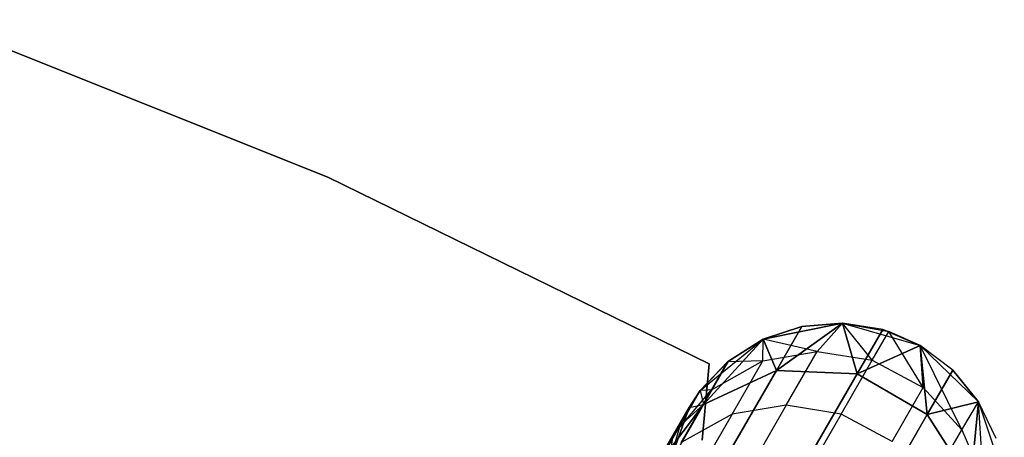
# Model space of a CAD drawing. Extents: x 0.3 to 7.1, y -3.38 to 3.38.
# Tile 387 of 394: x 4.86 to 5.45, y 2.89 to 3.14. Entities that reach past the tile are written whole.
import ezdxf

# ---------------------------------------------------------------- set-up
doc = ezdxf.new("R2010")
doc.units = 0
doc.header["$LTSCALE"] = 2.54
doc.layers.get('0').update_dxf_attribs({"linetype": 'CONTINUOUS'})

# ---------------------------------------------------------------- blocks, each defined once
blk = doc.blocks.new('SINGLES_B_BB_STL')
at = {"color": 0}
for p, q in [((5.04634, 3.04406, 1.7), (4.81336, 3.13705, 1.7)), ((4.81336, 3.13705, 1.9), (5.04634, 3.04406, 1.9)), ((4.81336, 3.13705, 1.9), (5.04634, 3.04406, 1.9)), ((5.04634, 3.04406, 1.7), (4.81336, 3.13705, 1.7)), ((5.27166, 2.93379, 1.7), (5.04634, 3.04406, 1.7)), ((5.04634, 3.04406, 1.7), (5.04634, 3.04406, 1.9)), ((5.04634, 3.04406, 1.9), (5.27166, 2.93379, 1.9)), ((5.04634, 3.04406, 1.7), (5.04634, 3.04406, 1.9)), ((5.04634, 3.04406, 1.9), (5.27166, 2.93379, 1.9)), ((5.27166, 2.93379, 1.7), (5.04634, 3.04406, 1.7)), ((5.30343, 2.94823, 1.7), (5.35033, 2.9578, 1.7)), ((5.35033, 2.9578, 16.96885), (5.30343, 2.94823, 39.09119)), ((5.30343, 2.94823, 39.09119), (5.35033, 2.9578, 39.09119)), ((5.35033, 2.9578, 16.96885), (5.30343, 2.94823, 39.09119)), ((5.30343, 2.94823, 1.7), (5.35033, 2.9578, 1.7)), ((5.30343, 2.94823, 39.09119), (5.35033, 2.9578, 39.09119)), ((5.3263, 2.95586, 16.96885), (5.30343, 2.94823, 39.09119)), ((5.3263, 2.95586, 16.96885), (5.30343, 2.94823, 39.09119)), ((5.3263, 2.95586, 16.96885), (5.30343, 2.94823, 16.96885)), ((5.3263, 2.95586, 16.96885), (5.30343, 2.94823, 16.96885)), ((5.3263, 2.95586, 11.29242), (5.30343, 2.94823, 11.29242)), ((5.30343, 2.94823, 1.7), (5.3263, 2.95586, 11.29242)), ((5.3263, 2.95586, 11.29242), (5.30343, 2.94823, 11.29242)), ((5.30343, 2.94823, 1.7), (5.3263, 2.95586, 11.29242)), ((5.35033, 2.9578, 16.96885), (5.31128, 2.92986, 16.54461)), ((5.35033, 2.9578, 16.96885), (5.31128, 2.92986, 16.54461)), ((5.31128, 2.92986, 11.71666), (5.35033, 2.9578, 11.29242)), ((5.31128, 2.92986, 11.71666), (5.35033, 2.9578, 11.29242)), ((5.3263, 2.95586, 16.96885), (5.31128, 2.92986, 16.54461)), ((5.3263, 2.95586, 16.96885), (5.31128, 2.92986, 16.54461)), ((5.31128, 2.92986, 11.71666), (5.3263, 2.95586, 11.29242)), ((5.31128, 2.92986, 11.71666), (5.3263, 2.95586, 11.29242)), ((5.35033, 2.9578, 16.96885), (5.3263, 2.95586, 16.96885)), ((5.35033, 2.9578, 16.96885), (5.3263, 2.95586, 16.96885)), ((5.35033, 2.9578, 11.29242), (5.3263, 2.95586, 11.29242)), ((5.3263, 2.95586, 11.29242), (5.35033, 2.9578, 1.7)), ((5.3263, 2.95586, 11.29242), (5.35033, 2.9578, 1.7)), ((5.35033, 2.9578, 11.29242), (5.3263, 2.95586, 11.29242)), ((5.33546, 2.94105, 39.42335), (5.35033, 2.9578, 39.09119)), ((5.33546, 2.94105, 39.42335), (5.35033, 2.9578, 39.09119)), ((5.35033, 2.9578, 1.7), (5.3963, 2.94449, 1.7)), ((5.37412, 2.95394, 16.96885), (5.35033, 2.9578, 39.09119)), ((5.35033, 2.9578, 39.09119), (5.37766, 2.95284, 39.09119)), ((5.37412, 2.95394, 16.96885), (5.35033, 2.9578, 39.09119)), ((5.37412, 2.95394, 16.96885), (5.35033, 2.9578, 16.96885)), ((5.35033, 2.9578, 16.96885), (5.35033, 2.9578, 39.09119)), ((5.35033, 2.9578, 16.96885), (5.35033, 2.9578, 39.09119)), ((5.35033, 2.9578, 16.96885), (5.359, 2.92774, 16.54148)), ((5.37412, 2.95394, 16.96885), (5.35033, 2.9578, 16.96885)), ((5.35033, 2.9578, 16.96885), (5.359, 2.92774, 16.54148)), ((5.359, 2.92774, 11.71979), (5.35033, 2.9578, 11.29242)), ((5.359, 2.92774, 11.71979), (5.35033, 2.9578, 11.29242)), ((5.37412, 2.95394, 11.29242), (5.35033, 2.9578, 11.29242)), ((5.35033, 2.9578, 11.29242), (5.35033, 2.9578, 1.7)), ((5.35033, 2.9578, 11.29242), (5.35033, 2.9578, 1.7)), ((5.35033, 2.9578, 11.29242), (5.3963, 2.94449, 1.7)), ((5.35033, 2.9578, 1.7), (5.3963, 2.94449, 1.7)), ((5.37412, 2.95394, 11.29242), (5.35033, 2.9578, 11.29242)), ((5.35033, 2.9578, 11.29242), (5.3963, 2.94449, 1.7)), ((5.3679, 2.93594, 39.42473), (5.35033, 2.9578, 39.09119)), ((5.3679, 2.93594, 39.42473), (5.35033, 2.9578, 39.09119)), ((5.35033, 2.9578, 39.09119), (5.37766, 2.95284, 39.09119)), ((5.37412, 2.95394, 16.96885), (5.359, 2.92774, 16.54148)), ((5.37412, 2.95394, 16.96885), (5.359, 2.92774, 16.54148)), ((5.359, 2.92774, 11.71979), (5.37412, 2.95394, 11.29242)), ((5.359, 2.92774, 11.71979), (5.37412, 2.95394, 11.29242)), ((5.3679, 2.93594, 39.42473), (5.37766, 2.95284, 39.09119)), ((5.3679, 2.93594, 39.42473), (5.37766, 2.95284, 39.09119)), ((5.3963, 2.94449, 16.96885), (5.37412, 2.95394, 16.96885)), ((5.37412, 2.95394, 16.96885), (5.37766, 2.95284, 39.09119)), ((5.37412, 2.95394, 16.96885), (5.37766, 2.95284, 39.09119)), ((5.3963, 2.94449, 16.96885), (5.37412, 2.95394, 16.96885)), ((5.3963, 2.94449, 11.29242), (5.37412, 2.95394, 11.29242)), ((5.37412, 2.95394, 11.29242), (5.3963, 2.94449, 1.7)), ((5.37412, 2.95394, 11.29242), (5.3963, 2.94449, 1.7)), ((5.3963, 2.94449, 11.29242), (5.37412, 2.95394, 11.29242)), ((5.3963, 2.94449, 16.96885), (5.37766, 2.95284, 39.09119)), ((5.37766, 2.95284, 39.09119), (5.3963, 2.94449, 39.09119)), ((5.3963, 2.94449, 16.96885), (5.37766, 2.95284, 39.09119)), ((5.39809, 2.91979, 39.42486), (5.37766, 2.95284, 39.09119)), ((5.39809, 2.91979, 39.42486), (5.37766, 2.95284, 39.09119)), ((5.37766, 2.95284, 39.09119), (5.3963, 2.94449, 39.09119)), ((5.26635, 2.91796, 1.7), (5.30343, 2.94823, 1.7)), ((5.26635, 2.91796, 1.7), (5.30343, 2.94823, 1.7)), ((5.30343, 2.94823, 16.96885), (5.26824, 2.90968, 16.55016)), ((5.30343, 2.94823, 16.96885), (5.26824, 2.90968, 16.55016)), ((5.26824, 2.90968, 11.71111), (5.30343, 2.94823, 11.29242)), ((5.26824, 2.90968, 11.71111), (5.30343, 2.94823, 11.29242)), ((5.30343, 2.94823, 16.96885), (5.28251, 2.93489, 39.09119)), ((5.28251, 2.93489, 39.09119), (5.30343, 2.94823, 39.09119)), ((5.30343, 2.94823, 16.96885), (5.28251, 2.93489, 39.09119)), ((5.28251, 2.93489, 39.09119), (5.30343, 2.94823, 39.09119)), ((5.30343, 2.94823, 16.96885), (5.28305, 2.93534, 16.96885)), ((5.30343, 2.94823, 16.96885), (5.28305, 2.93534, 16.96885)), ((5.30343, 2.94823, 11.29242), (5.28305, 2.93534, 11.29242)), ((5.28305, 2.93534, 11.29242), (5.30343, 2.94823, 1.7)), ((5.28305, 2.93534, 11.29242), (5.30343, 2.94823, 1.7)), ((5.30343, 2.94823, 11.29242), (5.28305, 2.93534, 11.29242)), ((5.30334, 2.93547, 39.4209), (5.30343, 2.94823, 39.09119)), ((5.30334, 2.93547, 39.4209), (5.30343, 2.94823, 39.09119)), ((5.30343, 2.94823, 39.09119), (5.30343, 2.94823, 16.96885)), ((5.30343, 2.94823, 39.09119), (5.30343, 2.94823, 16.96885)), ((5.30343, 2.94823, 16.96885), (5.31128, 2.92986, 16.54461)), ((5.30343, 2.94823, 16.96885), (5.31128, 2.92986, 16.54461)), ((5.31128, 2.92986, 11.71666), (5.30343, 2.94823, 11.29242)), ((5.31128, 2.92986, 11.71666), (5.30343, 2.94823, 11.29242)), ((5.30343, 2.94823, 11.29242), (5.30343, 2.94823, 1.7)), ((5.30343, 2.94823, 11.29242), (5.30343, 2.94823, 1.7)), ((5.33546, 2.94105, 39.42335), (5.30343, 2.94823, 39.09119)), ((5.33546, 2.94105, 39.42335), (5.30343, 2.94823, 39.09119)), ((5.3963, 2.94449, 16.96885), (5.359, 2.92774, 16.54148)), ((5.3963, 2.94449, 16.96885), (5.359, 2.92774, 16.54148)), ((5.359, 2.92774, 11.71979), (5.3963, 2.94449, 11.29242)), ((5.359, 2.92774, 11.71979), (5.3963, 2.94449, 11.29242)), ((5.3963, 2.94449, 1.7), (5.43082, 2.91133, 1.7)), ((5.41557, 2.93, 16.96885), (5.3963, 2.94449, 39.09119)), ((5.3963, 2.94449, 39.09119), (5.43082, 2.91133, 39.09119)), ((5.41557, 2.93, 16.96885), (5.3963, 2.94449, 39.09119)), ((5.41557, 2.93, 16.96885), (5.3963, 2.94449, 16.96885)), ((5.3963, 2.94449, 16.96885), (5.3963, 2.94449, 39.09119)), ((5.3963, 2.94449, 16.96885), (5.3963, 2.94449, 39.09119)), ((5.3963, 2.94449, 16.96885), (5.40045, 2.90381, 16.54148)), ((5.41557, 2.93, 16.96885), (5.3963, 2.94449, 16.96885)), ((5.3963, 2.94449, 16.96885), (5.40045, 2.90381, 16.54148)), ((5.40045, 2.90381, 11.71979), (5.3963, 2.94449, 11.29242)), ((5.40045, 2.90381, 11.71979), (5.3963, 2.94449, 11.29242)), ((5.41557, 2.93, 11.29242), (5.3963, 2.94449, 11.29242)), ((5.3963, 2.94449, 11.29242), (5.3963, 2.94449, 1.7)), ((5.3963, 2.94449, 11.29242), (5.3963, 2.94449, 1.7)), ((5.3963, 2.94449, 11.29242), (5.43082, 2.91133, 1.7)), ((5.3963, 2.94449, 1.7), (5.43082, 2.91133, 1.7)), ((5.3963, 2.94449, 11.29242), (5.43082, 2.91133, 1.7)), ((5.41557, 2.93, 11.29242), (5.3963, 2.94449, 11.29242)), ((5.39809, 2.91979, 39.42486), (5.3963, 2.94449, 39.09119)), ((5.39809, 2.91979, 39.42486), (5.3963, 2.94449, 39.09119)), ((5.42089, 2.89481, 39.42366), (5.3963, 2.94449, 39.09119)), ((5.42089, 2.89481, 39.42366), (5.3963, 2.94449, 39.09119)), ((5.3963, 2.94449, 39.09119), (5.43082, 2.91133, 39.09119)), ((5.30334, 2.93547, 39.4209), (5.33546, 2.94105, 39.42335)), ((5.30334, 2.93547, 39.4209), (5.33546, 2.94105, 39.42335)), ((5.31716, 2.90934, 39.65411), (5.33546, 2.94105, 39.42335)), ((5.31716, 2.90934, 39.65411), (5.33546, 2.94105, 39.42335)), ((5.33546, 2.94105, 39.42335), (5.3679, 2.93594, 39.42473)), ((5.33546, 2.94105, 39.42335), (5.3679, 2.93594, 39.42473)), ((5.28305, 2.93534, 16.96885), (5.26635, 2.91796, 39.09119)), ((5.28305, 2.93534, 16.96885), (5.26635, 2.91796, 39.09119)), ((5.28305, 2.93534, 16.96885), (5.26635, 2.91796, 16.96885)), ((5.28305, 2.93534, 16.96885), (5.26635, 2.91796, 16.96885)), ((5.28305, 2.93534, 11.29242), (5.26635, 2.91796, 11.29242)), ((5.28305, 2.93534, 11.29242), (5.26635, 2.91796, 11.29242)), ((5.28305, 2.93534, 11.29242), (5.26635, 2.91796, 1.7)), ((5.28305, 2.93534, 11.29242), (5.26635, 2.91796, 1.7)), ((5.26635, 2.91796, 39.09119), (5.28251, 2.93489, 39.09119)), ((5.26635, 2.91796, 39.09119), (5.28251, 2.93489, 39.09119)), ((5.26745, 2.88872, 1.9), (5.27166, 2.93379, 1.9)), ((5.27166, 2.93379, 1.7), (5.26745, 2.88872, 1.7)), ((5.27166, 2.93379, 1.7), (5.26745, 2.88872, 1.7)), ((5.26745, 2.88872, 1.9), (5.27166, 2.93379, 1.9)), ((5.28305, 2.93534, 16.96885), (5.26824, 2.90968, 16.55016)), ((5.28305, 2.93534, 16.96885), (5.26824, 2.90968, 16.55016)), ((5.26824, 2.90968, 11.71111), (5.28305, 2.93534, 11.29242)), ((5.26824, 2.90968, 11.71111), (5.28305, 2.93534, 11.29242)), ((5.27166, 2.93379, 1.9), (5.27166, 2.93379, 1.7)), ((5.27166, 2.93379, 1.9), (5.27166, 2.93379, 1.7)), ((5.27297, 2.91837, 39.41739), (5.30334, 2.93547, 39.4209)), ((5.27297, 2.91837, 39.41739), (5.30334, 2.93547, 39.4209)), ((5.27297, 2.91837, 39.41739), (5.28251, 2.93489, 39.09119)), ((5.27297, 2.91837, 39.41739), (5.28251, 2.93489, 39.09119)), ((5.30334, 2.93547, 39.4209), (5.28251, 2.93489, 39.09119)), ((5.30334, 2.93547, 39.4209), (5.28251, 2.93489, 39.09119)), ((5.28305, 2.93534, 16.96885), (5.28251, 2.93489, 39.09119)), ((5.28305, 2.93534, 16.96885), (5.28251, 2.93489, 39.09119)), ((5.28517, 2.90399, 39.64996), (5.30334, 2.93547, 39.4209)), ((5.28517, 2.90399, 39.64996), (5.30334, 2.93547, 39.4209)), ((5.34952, 2.9041, 39.65645), (5.3679, 2.93594, 39.42473)), ((5.34952, 2.9041, 39.65645), (5.3679, 2.93594, 39.42473)), ((5.3679, 2.93594, 39.42473), (5.39809, 2.91979, 39.42486)), ((5.3679, 2.93594, 39.42473), (5.39809, 2.91979, 39.42486)), ((5.31128, 2.92986, 16.54461), (5.26655, 2.85238, 16.12883)), ((5.31128, 2.92986, 16.54461), (5.26655, 2.85238, 16.12883)), ((5.26655, 2.85238, 12.13244), (5.31128, 2.92986, 11.71666)), ((5.26655, 2.85238, 12.13244), (5.31128, 2.92986, 11.71666)), ((5.31128, 2.92986, 16.54461), (5.26824, 2.90968, 16.55016)), ((5.31128, 2.92986, 16.54461), (5.26824, 2.90968, 16.55016)), ((5.26824, 2.90968, 11.71111), (5.31128, 2.92986, 11.71666)), ((5.26824, 2.90968, 11.71111), (5.31128, 2.92986, 11.71666)), ((5.359, 2.92774, 16.54148), (5.31128, 2.92986, 16.54461)), ((5.359, 2.92774, 16.54148), (5.31128, 2.92986, 16.54461)), ((5.31128, 2.92986, 11.71666), (5.359, 2.92774, 11.71979)), ((5.31128, 2.92986, 11.71666), (5.359, 2.92774, 11.71979)), ((5.359, 2.92774, 16.54148), (5.31393, 2.84969, 16.12262)), ((5.359, 2.92774, 16.54148), (5.31393, 2.84969, 16.12262)), ((5.31393, 2.84969, 12.13865), (5.359, 2.92774, 11.71979)), ((5.31393, 2.84969, 12.13865), (5.359, 2.92774, 11.71979)), ((5.40045, 2.90381, 16.54148), (5.359, 2.92774, 16.54148)), ((5.40045, 2.90381, 16.54148), (5.359, 2.92774, 16.54148)), ((5.359, 2.92774, 11.71979), (5.40045, 2.90381, 11.71979)), ((5.359, 2.92774, 11.71979), (5.40045, 2.90381, 11.71979)), ((5.41557, 2.93, 16.96885), (5.40045, 2.90381, 16.54148)), ((5.41557, 2.93, 16.96885), (5.40045, 2.90381, 16.54148)), ((5.40045, 2.90381, 11.71979), (5.41557, 2.93, 11.29242)), ((5.40045, 2.90381, 11.71979), (5.41557, 2.93, 11.29242)), ((5.43082, 2.91133, 16.96885), (5.41557, 2.93, 16.96885)), ((5.41557, 2.93, 16.96885), (5.43082, 2.91133, 39.09119)), ((5.41557, 2.93, 16.96885), (5.43082, 2.91133, 39.09119)), ((5.43082, 2.91133, 16.96885), (5.41557, 2.93, 16.96885)), ((5.43082, 2.91133, 11.29242), (5.41557, 2.93, 11.29242)), ((5.41557, 2.93, 11.29242), (5.43082, 2.91133, 1.7)), ((5.41557, 2.93, 11.29242), (5.43082, 2.91133, 1.7)), ((5.43082, 2.91133, 11.29242), (5.41557, 2.93, 11.29242)), ((5.25027, 2.89157, 39.41335), (5.27297, 2.91837, 39.41739)), ((5.25027, 2.89157, 39.41335), (5.27297, 2.91837, 39.41739)), ((5.25027, 2.89157, 39.41335), (5.26635, 2.91796, 39.09119)), ((5.25027, 2.89157, 39.41335), (5.26635, 2.91796, 39.09119)), ((5.26635, 2.91796, 1.7), (5.2543, 2.89708, 11.29242)), ((5.26635, 2.91796, 1.7), (5.2543, 2.89708, 11.29242)), ((5.25499, 2.88723, 39.64402), (5.27297, 2.91837, 39.41739)), ((5.25499, 2.88723, 39.64402), (5.27297, 2.91837, 39.41739)), ((5.2597, 2.90788, 1.7), (5.26635, 2.91796, 1.7)), ((5.26635, 2.91796, 16.96885), (5.2597, 2.90788, 16.96885)), ((5.2597, 2.90788, 39.09119), (5.26635, 2.91796, 39.09119)), ((5.26635, 2.91796, 16.96885), (5.2597, 2.90788, 16.96885)), ((5.26635, 2.91796, 11.29242), (5.2597, 2.90788, 11.29242)), ((5.26635, 2.91796, 11.29242), (5.2597, 2.90788, 11.29242)), ((5.26635, 2.91796, 1.7), (5.2597, 2.90788, 11.29242)), ((5.26635, 2.91796, 1.7), (5.2597, 2.90788, 11.29242)), ((5.2597, 2.90788, 1.7), (5.26635, 2.91796, 1.7)), ((5.2597, 2.90788, 39.09119), (5.26635, 2.91796, 39.09119)), ((5.27297, 2.91837, 39.41739), (5.26635, 2.91796, 39.09119)), ((5.27297, 2.91837, 39.41739), (5.26635, 2.91796, 39.09119)), ((5.26635, 2.91796, 16.96885), (5.26635, 2.91796, 39.09119)), ((5.26635, 2.91796, 16.96885), (5.26635, 2.91796, 39.09119)), ((5.26635, 2.91796, 16.96885), (5.26824, 2.90968, 16.55016)), ((5.26635, 2.91796, 16.96885), (5.26824, 2.90968, 16.55016)), ((5.26635, 2.91796, 11.29242), (5.26824, 2.90968, 11.71111)), ((5.26635, 2.91796, 11.29242), (5.26824, 2.90968, 11.71111)), ((5.26635, 2.91796, 11.29242), (5.26635, 2.91796, 1.7)), ((5.26635, 2.91796, 11.29242), (5.26635, 2.91796, 1.7)), ((5.3797, 2.88794, 39.65667), (5.39809, 2.91979, 39.42486)), ((5.3797, 2.88794, 39.65667), (5.39809, 2.91979, 39.42486)), ((5.39809, 2.91979, 39.42486), (5.42089, 2.89481, 39.42366)), ((5.39809, 2.91979, 39.42486), (5.42089, 2.89481, 39.42366)), ((5.26824, 2.90968, 16.55016), (5.22409, 2.83322, 16.13981)), ((5.26824, 2.90968, 16.55016), (5.22409, 2.83322, 16.13981)), ((5.22409, 2.83322, 12.12146), (5.26824, 2.90968, 11.71111)), ((5.22409, 2.83322, 12.12146), (5.26824, 2.90968, 11.71111)), ((5.26824, 2.90968, 16.55016), (5.23972, 2.87183, 16.55685)), ((5.26824, 2.90968, 16.55016), (5.23972, 2.87183, 16.55685)), ((5.23972, 2.87183, 11.70442), (5.26824, 2.90968, 11.71111)), ((5.23972, 2.87183, 11.70442), (5.26824, 2.90968, 11.71111)), ((5.2543, 2.89708, 16.96885), (5.26824, 2.90968, 16.55016)), ((5.2543, 2.89708, 16.96885), (5.26824, 2.90968, 16.55016)), ((5.2597, 2.90788, 16.96885), (5.26824, 2.90968, 16.55016)), ((5.2597, 2.90788, 16.96885), (5.26824, 2.90968, 16.55016)), ((5.2597, 2.90788, 11.29242), (5.26824, 2.90968, 11.71111)), ((5.2597, 2.90788, 11.29242), (5.26824, 2.90968, 11.71111)), ((5.31716, 2.90934, 39.65411), (5.28517, 2.90399, 39.64996)), ((5.31716, 2.90934, 39.65411), (5.28517, 2.90399, 39.64996)), ((5.31716, 2.90934, 39.65411), (5.2895, 2.86145, 39.88112)), ((5.31716, 2.90934, 39.65411), (5.2895, 2.86145, 39.88112)), ((5.34952, 2.9041, 39.65645), (5.31716, 2.90934, 39.65411)), ((5.34952, 2.9041, 39.65645), (5.31716, 2.90934, 39.65411)), ((5.43082, 2.91133, 16.96885), (5.40045, 2.90381, 16.54148)), ((5.43082, 2.91133, 16.96885), (5.40045, 2.90381, 16.54148)), ((5.40045, 2.90381, 11.71979), (5.43082, 2.91133, 11.29242)), ((5.40045, 2.90381, 11.71979), (5.43082, 2.91133, 11.29242)), ((5.42089, 2.89481, 39.42366), (5.43082, 2.91133, 39.09119)), ((5.42089, 2.89481, 39.42366), (5.43082, 2.91133, 39.09119)), ((5.43082, 2.91133, 16.96885), (5.42614, 2.86355, 16.54461)), ((5.43082, 2.91133, 16.96885), (5.42614, 2.86355, 16.54461)), ((5.42614, 2.86355, 11.71666), (5.43082, 2.91133, 11.29242)), ((5.42614, 2.86355, 11.71666), (5.43082, 2.91133, 11.29242)), ((5.43082, 2.91133, 1.7), (5.44597, 2.86593, 1.7)), ((5.44115, 2.88955, 16.96885), (5.43082, 2.91133, 39.09119)), ((5.43082, 2.91133, 39.09119), (5.44597, 2.86593, 39.09119)), ((5.44115, 2.88955, 16.96885), (5.43082, 2.91133, 16.96885)), ((5.43082, 2.91133, 16.96885), (5.43082, 2.91133, 39.09119)), ((5.44115, 2.88955, 16.96885), (5.43082, 2.91133, 39.09119)), ((5.43082, 2.91133, 16.96885), (5.43082, 2.91133, 39.09119)), ((5.44115, 2.88955, 16.96885), (5.43082, 2.91133, 16.96885)), ((5.44115, 2.88955, 11.29242), (5.43082, 2.91133, 11.29242)), ((5.43082, 2.91133, 1.7), (5.44597, 2.86593, 1.7)), ((5.43082, 2.91133, 1.7), (5.43082, 2.91133, 11.29242)), ((5.43082, 2.91133, 11.29242), (5.44597, 2.86593, 1.7)), ((5.44115, 2.88955, 11.29242), (5.43082, 2.91133, 11.29242)), ((5.43082, 2.91133, 11.29242), (5.44597, 2.86593, 1.7)), ((5.43082, 2.91133, 1.7), (5.43082, 2.91133, 11.29242)), ((5.43362, 2.86556, 39.42144), (5.43082, 2.91133, 39.09119)), ((5.43362, 2.86556, 39.42144), (5.43082, 2.91133, 39.09119)), ((5.43082, 2.91133, 39.09119), (5.44597, 2.86593, 39.09119)), ((5.2597, 2.90788, 11.29242), (5.23972, 2.87183, 11.70442)), ((5.2597, 2.90788, 11.29242), (5.23972, 2.87183, 11.70442)), ((5.24759, 2.87393, 1.7), (5.2597, 2.90788, 1.7)), ((5.2597, 2.90788, 16.96885), (5.24759, 2.87393, 39.09119)), ((5.24759, 2.87393, 39.09119), (5.2597, 2.90788, 39.09119)), ((5.2597, 2.90788, 16.96885), (5.24759, 2.87393, 39.09119)), ((5.2597, 2.90788, 1.7), (5.24759, 2.87393, 11.29242)), ((5.2597, 2.90788, 1.7), (5.24759, 2.87393, 11.29242)), ((5.24759, 2.87393, 1.7), (5.2597, 2.90788, 1.7)), ((5.24759, 2.87393, 39.09119), (5.2597, 2.90788, 39.09119)), ((5.25027, 2.89157, 39.41335), (5.2597, 2.90788, 39.09119)), ((5.25027, 2.89157, 39.41335), (5.2597, 2.90788, 39.09119)), ((5.2597, 2.90788, 16.96885), (5.2543, 2.89708, 16.96885)), ((5.2597, 2.90788, 16.96885), (5.2543, 2.89708, 16.96885)), ((5.2597, 2.90788, 11.29242), (5.2543, 2.89708, 11.29242)), ((5.2597, 2.90788, 11.29242), (5.2543, 2.89708, 11.29242)), ((5.2597, 2.90788, 1.7), (5.2543, 2.89708, 11.29242)), ((5.2597, 2.90788, 1.7), (5.2543, 2.89708, 11.29242)), ((5.28517, 2.90399, 39.64996), (5.25499, 2.88723, 39.64402)), ((5.28517, 2.90399, 39.64996), (5.25499, 2.88723, 39.64402)), ((5.28517, 2.90399, 39.64996), (5.25772, 2.85645, 39.8753)), ((5.28517, 2.90399, 39.64996), (5.25772, 2.85645, 39.8753)), ((5.2597, 2.90788, 16.96885), (5.2597, 2.90788, 39.09119)), ((5.2597, 2.90788, 16.96885), (5.2597, 2.90788, 39.09119)), ((5.34952, 2.9041, 39.65645), (5.32175, 2.85601, 39.8844)), ((5.34952, 2.9041, 39.65645), (5.32175, 2.85601, 39.8844)), ((5.3797, 2.88794, 39.65667), (5.34952, 2.9041, 39.65645)), ((5.3797, 2.88794, 39.65667), (5.34952, 2.9041, 39.65645)), ((5.40045, 2.90381, 16.54148), (5.35538, 2.82576, 16.12262)), ((5.40045, 2.90381, 16.54148), (5.35538, 2.82576, 16.12262)), ((5.35538, 2.82576, 12.13865), (5.40045, 2.90381, 11.71979)), ((5.35538, 2.82576, 12.13865), (5.40045, 2.90381, 11.71979)), ((5.42614, 2.86355, 16.54461), (5.40045, 2.90381, 16.54148)), ((5.42614, 2.86355, 16.54461), (5.40045, 2.90381, 16.54148)), ((5.40045, 2.90381, 11.71979), (5.42614, 2.86355, 11.71666)), ((5.40045, 2.90381, 11.71979), (5.42614, 2.86355, 11.71666)), ((5.23252, 2.86081, 39.63716), (5.25027, 2.89157, 39.41335)), ((5.23252, 2.86081, 39.63716), (5.25027, 2.89157, 39.41335)), ((5.2543, 2.89708, 16.96885), (5.23972, 2.87183, 16.55685)), ((5.2543, 2.89708, 16.96885), (5.23972, 2.87183, 16.55685)), ((5.2543, 2.89708, 11.29242), (5.23972, 2.87183, 11.70442)), ((5.2543, 2.89708, 11.29242), (5.23972, 2.87183, 11.70442)), ((5.24152, 2.87157, 39.41081), (5.25027, 2.89157, 39.41335)), ((5.24152, 2.87157, 39.41081), (5.25027, 2.89157, 39.41335)), ((5.2543, 2.89708, 16.96885), (5.24759, 2.87393, 39.09119)), ((5.2543, 2.89708, 16.96885), (5.24759, 2.87393, 39.09119)), ((5.2543, 2.89708, 16.96885), (5.24759, 2.87393, 16.96885)), ((5.2543, 2.89708, 16.96885), (5.24759, 2.87393, 16.96885)), ((5.2543, 2.89708, 11.29242), (5.24759, 2.87393, 11.29242)), ((5.2543, 2.89708, 11.29242), (5.24759, 2.87393, 11.29242)), ((5.24759, 2.87393, 39.09119), (5.25027, 2.89157, 39.41335)), ((5.24759, 2.87393, 39.09119), (5.25027, 2.89157, 39.41335)), ((5.40256, 2.86307, 39.65464), (5.42089, 2.89481, 39.42366)), ((5.40256, 2.86307, 39.65464), (5.42089, 2.89481, 39.42366)), ((5.42089, 2.89481, 39.42366), (5.43362, 2.86556, 39.42144)), ((5.42089, 2.89481, 39.42366), (5.43362, 2.86556, 39.42144))]:
    blk.add_line(p, q, dxfattribs=at)

msp = doc.modelspace()

# ---------------------------------------------------------------- block references
at = {"color": 0}
msp.add_blockref('SINGLES_B_BB_STL', (0, 0), dxfattribs=at)

doc.saveas('drawing.dxf')
